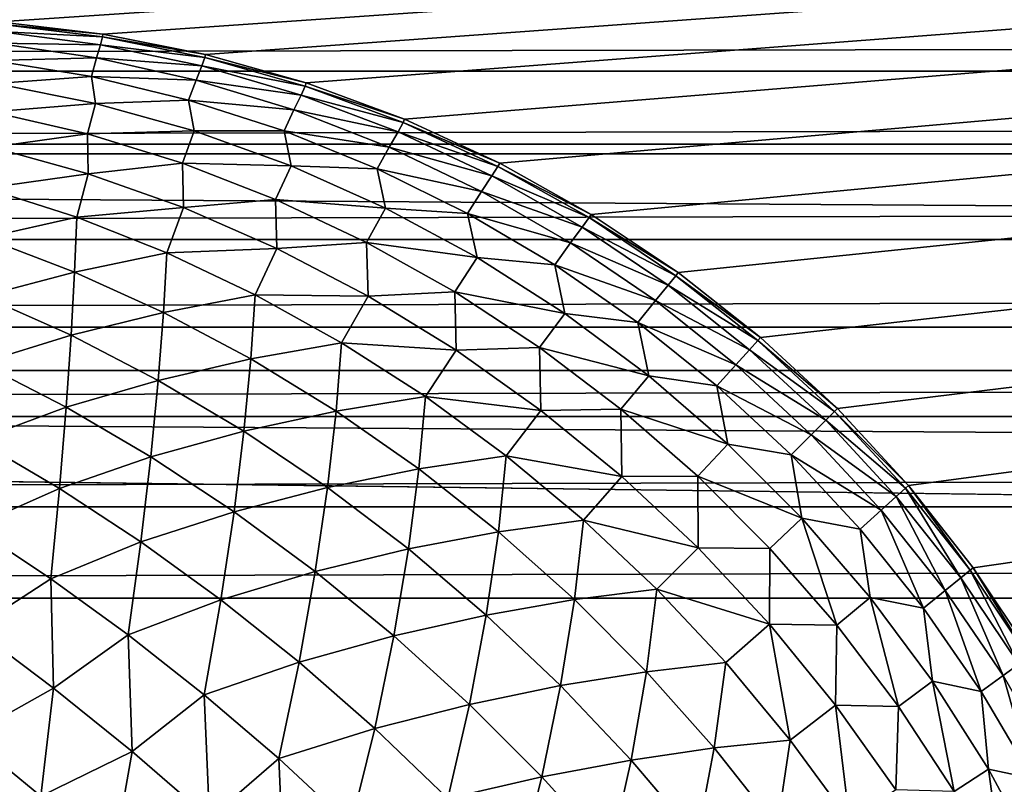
# Model space of a CAD drawing. Extents: x -226 to 226, y -900 to 900.
# Tile 534 of 656: x -91.08 to -89.39, y 877.68 to 879. Entities that reach past the tile are written whole.
import ezdxf

# ---------------------------------------------------------------- set-up
doc = ezdxf.new("R2010")
doc.units = 0
doc.header["$LTSCALE"] = 65.185185
for name, color, linetype in [('234', 7, 'CONTINUOUS'), ('235', 7, 'CONTINUOUS'), ('241', 7, 'CONTINUOUS'), ('242', 7, 'CONTINUOUS'), ('293', 7, 'CONTINUOUS'), ('322', 7, 'CONTINUOUS'), ('363', 7, 'CONTINUOUS'), ('377', 7, 'CONTINUOUS')]:
    doc.layers.add(name, color=color, linetype=linetype)

msp = doc.modelspace()

# ---------------------------------------------------------------- linework, layer by layer
at = {"layer": '234', "color": 7, "linetype": 'CONTINUOUS'}
for points in [[(-106, 879.045, -29.5053), (-106, 878.908, -29.582), (-45, 879.045, -29.5053), (-106, 879.045, -29.5053)], [(-45, 879.045, -29.5053), (-106, 878.908, -29.582), (-45, 878.908, -29.582), (-45, 879.045, -29.5053)], [(-106, 878.908, -29.582), (-106, 878.7654, -29.6478), (-45, 878.908, -29.582), (-106, 878.908, -29.582)], [(-45, 878.908, -29.582), (-106, 878.7654, -29.6478), (-45, 878.7654, -29.6478), (-45, 878.908, -29.582)], [(-106, 878.7654, -29.6478), (-106, 878.618, -29.7021), (-45, 878.7654, -29.6478), (-106, 878.7654, -29.6478)], [(-45, 878.7654, -29.6478), (-106, 878.618, -29.7021), (-45, 878.618, -29.7021), (-45, 878.7654, -29.6478)], [(-106, 878.618, -29.7021), (-106, 878.4669, -29.7447), (-45, 878.618, -29.7021), (-106, 878.618, -29.7021)], [(-45, 878.618, -29.7021), (-106, 878.4669, -29.7447), (-45, 878.4669, -29.7447), (-45, 878.618, -29.7021)], [(-106, 878.4669, -29.7447), (-106, 878.3129, -29.7754), (-45, 878.4669, -29.7447), (-106, 878.4669, -29.7447)], [(-45, 878.4669, -29.7447), (-106, 878.3129, -29.7754), (-45, 878.3129, -29.7754), (-45, 878.4669, -29.7447)], [(-106, 878.3129, -29.7754), (-106, 878.1569, -29.7938), (-45, 878.3129, -29.7754), (-106, 878.3129, -29.7754)], [(-45, 878.3129, -29.7754), (-106, 878.1569, -29.7938), (-45, 878.1569, -29.7938), (-45, 878.3129, -29.7754)], [(-106, 878, -29.8), (-75.5, 878, -29.8), (-45, 878.1569, -29.7938), (-106, 878, -29.8)], [(-106, 878.1569, -29.7938), (-106, 878, -29.8), (-45, 878.1569, -29.7938), (-106, 878.1569, -29.7938)]]:
    msp.add_3dface(points, dxfattribs=at)
at = {"layer": '235', "color": 7, "linetype": 'CONTINUOUS'}
for points in [[(-75.5, 878, -29.8), (-106, 878, -29.8), (-75.5, 853, -29.8), (-75.5, 878, -29.8)], [(-75.5, 853, -29.8), (-106, 878, -29.8), (-106, 853, -29.8), (-75.5, 853, -29.8)]]:
    msp.add_3dface(points, dxfattribs=at)
at = {"layer": '241', "color": 7, "linetype": 'CONTINUOUS'}
for points in [[(-75.5, 853, -32.8), (-106, 853, -32.8), (-75.5, 878, -32.8), (-75.5, 853, -32.8)], [(-75.5, 878, -32.8), (-106, 853, -32.8), (-106, 878, -32.8), (-75.5, 878, -32.8)]]:
    msp.add_3dface(points, dxfattribs=at)
at = {"layer": '242', "color": 7, "linetype": 'CONTINUOUS'}
for points in [[(-45, 879.1672, -32.6618), (-45, 878.7822, -32.7384), (-106, 879.1672, -32.6618), (-45, 879.1672, -32.6618)], [(-106, 879.1672, -32.6618), (-45, 878.7822, -32.7384), (-106, 878.7822, -32.7384), (-106, 879.1672, -32.6618)], [(-45, 878.7822, -32.7384), (-45, 878.3923, -32.7846), (-106, 878.7822, -32.7384), (-45, 878.7822, -32.7384)], [(-106, 878.7822, -32.7384), (-45, 878.3923, -32.7846), (-106, 878.3923, -32.7846), (-106, 878.7822, -32.7384)], [(-45, 878, -32.8), (-75.5, 878, -32.8), (-106, 878.3923, -32.7846), (-45, 878, -32.8)], [(-45, 878.3923, -32.7846), (-45, 878, -32.8), (-106, 878.3923, -32.7846), (-45, 878.3923, -32.7846)], [(-75.5, 878, -32.8), (-106, 878, -32.8), (-106, 878.3923, -32.7846), (-75.5, 878, -32.8)]]:
    msp.add_3dface(points, dxfattribs=at)
at = {"layer": '293', "color": 7, "linetype": 'CONTINUOUS'}
for points in [[(-91.1195, 878.9929), (-90.9402, 878.9717), (-91.1195, 878.9929, -22.7), (-91.1195, 878.9929)], [(-91.1195, 878.9929, -22.7), (-90.9402, 878.9717), (-90.9402, 878.9717, -22.7), (-91.1195, 878.9929, -22.7)], [(-90.9402, 878.9717), (-90.7631, 878.9365), (-90.9402, 878.9717, -22.7), (-90.9402, 878.9717)], [(-90.9402, 878.9717, -22.7), (-90.7631, 878.9365), (-90.7631, 878.9365, -22.7), (-90.9402, 878.9717, -22.7)], [(-90.7631, 878.9365), (-90.5893, 878.8874), (-90.7631, 878.9365, -22.7), (-90.7631, 878.9365)], [(-90.7631, 878.9365, -22.7), (-90.5893, 878.8874), (-90.5893, 878.8874, -22.7), (-90.7631, 878.9365, -22.7)], [(-90.5893, 878.8874), (-90.4198, 878.8249), (-90.5893, 878.8874, -22.7), (-90.5893, 878.8874)], [(-90.5893, 878.8874, -22.7), (-90.4198, 878.8249), (-90.4198, 878.8249, -22.7), (-90.5893, 878.8874, -22.7)], [(-90.4198, 878.8249), (-90.2558, 878.7493), (-90.4198, 878.8249, -22.7), (-90.4198, 878.8249)], [(-90.4198, 878.8249, -22.7), (-90.2558, 878.7493), (-90.2558, 878.7493, -22.7), (-90.4198, 878.8249, -22.7)], [(-90.2558, 878.7493), (-90.0983, 878.6611), (-90.2558, 878.7493, -22.7), (-90.2558, 878.7493)], [(-90.2558, 878.7493, -22.7), (-90.0983, 878.6611), (-90.0983, 878.6611, -22.7), (-90.2558, 878.7493, -22.7)], [(-90.0983, 878.6611), (-89.9481, 878.5607), (-90.0983, 878.6611, -22.7), (-90.0983, 878.6611)], [(-90.0983, 878.6611, -22.7), (-89.9481, 878.5607), (-89.9481, 878.5607, -22.7), (-90.0983, 878.6611, -22.7)], [(-89.9481, 878.5607), (-89.8063, 878.4489), (-89.9481, 878.5607, -22.7), (-89.9481, 878.5607)], [(-89.9481, 878.5607, -22.7), (-89.8063, 878.4489), (-89.8063, 878.4489, -22.7), (-89.9481, 878.5607, -22.7)], [(-89.8063, 878.4489), (-89.6737, 878.3263), (-89.8063, 878.4489, -22.7), (-89.8063, 878.4489)], [(-89.8063, 878.4489, -22.7), (-89.6737, 878.3263), (-89.6737, 878.3263, -22.7), (-89.8063, 878.4489, -22.7)], [(-89.6737, 878.3263), (-89.5511, 878.1937), (-89.6737, 878.3263, -22.7), (-89.6737, 878.3263)], [(-89.6737, 878.3263, -22.7), (-89.5511, 878.1937), (-89.5511, 878.1937, -22.7), (-89.6737, 878.3263, -22.7)], [(-89.5511, 878.1937), (-89.4393, 878.0519), (-89.5511, 878.1937, -22.7), (-89.5511, 878.1937)], [(-89.5511, 878.1937, -22.7), (-89.4393, 878.0519), (-89.4393, 878.0519, -22.7), (-89.5511, 878.1937, -22.7)], [(-89.4393, 878.0519), (-89.3389, 877.9017), (-89.4393, 878.0519, -22.7), (-89.4393, 878.0519)], [(-89.4393, 878.0519, -22.7), (-89.3389, 877.9017), (-89.3389, 877.9017, -22.7), (-89.4393, 878.0519, -22.7)]]:
    msp.add_3dface(points, dxfattribs=at)
at = {"layer": '322', "color": 7, "linetype": 'CONTINUOUS'}
for points in [[(-91.1195, 878.9929, -22.7), (-90.9402, 878.9717, -22.7), (-91.1189, 878.9887, -22.8374), (-91.1195, 878.9929, -22.7)], [(-90.9439, 878.9534, -22.9924), (-91.1244, 878.9558, -23.113), (-91.1205, 878.9764, -22.9752), (-90.9439, 878.9534, -22.9924)], [(-91.1189, 878.9887, -22.8374), (-90.9403, 878.967, -22.8462), (-91.1205, 878.9764, -22.9752), (-91.1189, 878.9887, -22.8374)], [(-90.9403, 878.967, -22.8462), (-90.9439, 878.9534, -22.9924), (-91.1205, 878.9764, -22.9752), (-90.9403, 878.967, -22.8462)], [(-91.1189, 878.9887, -22.8374), (-90.9402, 878.9717, -22.7), (-90.9403, 878.967, -22.8462), (-91.1189, 878.9887, -22.8374)], [(-90.9403, 878.967, -22.8462), (-90.7639, 878.9313, -22.854), (-90.9439, 878.9534, -22.9924), (-90.9403, 878.967, -22.8462)], [(-90.9402, 878.9717, -22.7), (-90.7631, 878.9365, -22.7), (-90.9403, 878.967, -22.8462), (-90.9402, 878.9717, -22.7)], [(-90.9403, 878.967, -22.8462), (-90.7631, 878.9365, -22.7), (-90.7639, 878.9313, -22.854), (-90.9403, 878.967, -22.8462)], [(-90.9508, 878.9307, -23.1383), (-91.1289, 878.9264, -23.2513), (-91.1244, 878.9558, -23.113), (-90.9508, 878.9307, -23.1383)], [(-90.9508, 878.9307, -23.1383), (-91.1244, 878.9558, -23.113), (-90.9439, 878.9534, -22.9924), (-90.9508, 878.9307, -23.1383)], [(-90.7693, 878.9167, -23.0078), (-90.9508, 878.9307, -23.1383), (-90.9439, 878.9534, -22.9924), (-90.7693, 878.9167, -23.0078)], [(-90.7639, 878.9313, -22.854), (-90.7693, 878.9167, -23.0078), (-90.9439, 878.9534, -22.9924), (-90.7639, 878.9313, -22.854)], [(-90.9595, 878.8985, -23.2838), (-91.1289, 878.9264, -23.2513), (-90.9508, 878.9307, -23.1383), (-90.9595, 878.8985, -23.2838)], [(-90.9595, 878.8985, -23.2838), (-91.125, 878.8864, -23.3923), (-91.1289, 878.9264, -23.2513), (-90.9595, 878.8985, -23.2838)], [(-90.7792, 878.8923, -23.1609), (-90.9595, 878.8985, -23.2838), (-90.9508, 878.9307, -23.1383), (-90.7792, 878.8923, -23.1609)], [(-90.7792, 878.8923, -23.1609), (-90.9508, 878.9307, -23.1383), (-90.7693, 878.9167, -23.0078), (-90.7792, 878.8923, -23.1609)], [(-90.7639, 878.9313, -22.854), (-90.5909, 878.882, -22.8609), (-90.7693, 878.9167, -23.0078), (-90.7639, 878.9313, -22.854)], [(-90.7631, 878.9365, -22.7), (-90.5893, 878.8874, -22.7), (-90.7639, 878.9313, -22.854), (-90.7631, 878.9365, -22.7)], [(-90.7639, 878.9313, -22.854), (-90.5893, 878.8874, -22.7), (-90.5909, 878.882, -22.8609), (-90.7639, 878.9313, -22.854)], [(-90.598, 878.8666, -23.0214), (-90.7792, 878.8923, -23.1609), (-90.7693, 878.9167, -23.0078), (-90.598, 878.8666, -23.0214)], [(-90.5909, 878.882, -22.8609), (-90.598, 878.8666, -23.0214), (-90.7693, 878.9167, -23.0078), (-90.5909, 878.882, -22.8609)], [(-90.9526, 878.8523, -23.4328), (-91.125, 878.8864, -23.3923), (-90.9595, 878.8985, -23.2838), (-90.9526, 878.8523, -23.4328)], [(-90.792, 878.8578, -23.313), (-90.9526, 878.8523, -23.4328), (-90.9595, 878.8985, -23.2838), (-90.792, 878.8578, -23.313)], [(-90.792, 878.8578, -23.313), (-90.9595, 878.8985, -23.2838), (-90.7792, 878.8923, -23.1609), (-90.792, 878.8578, -23.313)], [(-90.6106, 878.8409, -23.1808), (-90.792, 878.8578, -23.313), (-90.7792, 878.8923, -23.1609), (-90.6106, 878.8409, -23.1808)], [(-90.6106, 878.8409, -23.1808), (-90.7792, 878.8923, -23.1609), (-90.598, 878.8666, -23.0214), (-90.6106, 878.8409, -23.1808)], [(-90.9526, 878.8523, -23.4328), (-91.1319, 878.8378, -23.5316), (-91.125, 878.8864, -23.3923), (-90.9526, 878.8523, -23.4328)], [(-90.5909, 878.882, -22.8609), (-90.4221, 878.8193, -22.8668), (-90.598, 878.8666, -23.0214), (-90.5909, 878.882, -22.8609)], [(-90.5893, 878.8874, -22.7), (-90.4198, 878.8249, -22.7), (-90.5909, 878.882, -22.8609), (-90.5893, 878.8874, -22.7)], [(-90.5909, 878.882, -22.8609), (-90.4198, 878.8249, -22.7), (-90.4221, 878.8193, -22.8668), (-90.5909, 878.882, -22.8609)], [(-90.7823, 878.805, -23.4688), (-90.9526, 878.8523, -23.4328), (-90.792, 878.8578, -23.313), (-90.7823, 878.805, -23.4688)], [(-90.6275, 878.8048, -23.3386), (-90.7823, 878.805, -23.4688), (-90.792, 878.8578, -23.313), (-90.6275, 878.8048, -23.3386)], [(-90.6275, 878.8048, -23.3386), (-90.792, 878.8578, -23.313), (-90.6106, 878.8409, -23.1808), (-90.6275, 878.8048, -23.3386)], [(-90.431, 878.8033, -23.0331), (-90.6106, 878.8409, -23.1808), (-90.598, 878.8666, -23.0214), (-90.431, 878.8033, -23.0331)], [(-90.4221, 878.8193, -22.8668), (-90.431, 878.8033, -23.0331), (-90.598, 878.8666, -23.0214), (-90.4221, 878.8193, -22.8668)], [(-90.9664, 878.7997, -23.5775), (-91.1319, 878.8378, -23.5316), (-90.9526, 878.8523, -23.4328), (-90.9664, 878.7997, -23.5775)], [(-90.7823, 878.805, -23.4688), (-90.9664, 878.7997, -23.5775), (-90.9526, 878.8523, -23.4328), (-90.7823, 878.805, -23.4688)], [(-90.4462, 878.7768, -23.1978), (-90.6275, 878.8048, -23.3386), (-90.6106, 878.8409, -23.1808), (-90.4462, 878.7768, -23.1978)], [(-90.4462, 878.7768, -23.1978), (-90.6106, 878.8409, -23.1808), (-90.431, 878.8033, -23.0331), (-90.4462, 878.7768, -23.1978)], [(-90.9664, 878.7997, -23.5775), (-91.1316, 878.7768, -23.6739), (-91.1319, 878.8378, -23.5316), (-90.9664, 878.7997, -23.5775)], [(-90.4198, 878.8249, -22.7), (-90.2558, 878.7493, -22.7), (-90.4221, 878.8193, -22.8668), (-90.4198, 878.8249, -22.7)], [(-90.8028, 878.7492, -23.6184), (-90.9664, 878.7997, -23.5775), (-90.7823, 878.805, -23.4688), (-90.8028, 878.7492, -23.6184)], [(-90.6153, 878.7447, -23.5002), (-90.8028, 878.7492, -23.6184), (-90.7823, 878.805, -23.4688), (-90.6153, 878.7447, -23.5002)], [(-90.6153, 878.7447, -23.5002), (-90.7823, 878.805, -23.4688), (-90.6275, 878.8048, -23.3386), (-90.6153, 878.7447, -23.5002)], [(-90.4221, 878.8193, -22.8668), (-90.2588, 878.7436, -22.8717), (-90.431, 878.8033, -23.0331), (-90.4221, 878.8193, -22.8668)], [(-90.4221, 878.8193, -22.8668), (-90.2558, 878.7493, -22.7), (-90.2588, 878.7436, -22.8717), (-90.4221, 878.8193, -22.8668)], [(-90.9653, 878.731, -23.7262), (-91.1316, 878.7768, -23.6739), (-90.9664, 878.7997, -23.5775), (-90.9653, 878.731, -23.7262)], [(-90.8028, 878.7492, -23.6184), (-90.9653, 878.731, -23.7262), (-90.9664, 878.7997, -23.5775), (-90.8028, 878.7492, -23.6184)], [(-90.4669, 878.7395, -23.3605), (-90.6153, 878.7447, -23.5002), (-90.6275, 878.8048, -23.3386), (-90.4669, 878.7395, -23.3605)], [(-90.4669, 878.7395, -23.3605), (-90.6275, 878.8048, -23.3386), (-90.4462, 878.7768, -23.1978), (-90.4669, 878.7395, -23.3605)], [(-90.2692, 878.7273, -23.0427), (-90.4462, 878.7768, -23.1978), (-90.431, 878.8033, -23.0331), (-90.2692, 878.7273, -23.0427)], [(-90.2588, 878.7436, -22.8717), (-90.2692, 878.7273, -23.0427), (-90.431, 878.8033, -23.0331), (-90.2588, 878.7436, -22.8717)], [(-90.9653, 878.731, -23.7262), (-91.1419, 878.7064, -23.8133), (-91.1316, 878.7768, -23.6739), (-90.9653, 878.731, -23.7262)], [(-90.2869, 878.7004, -23.2119), (-90.4669, 878.7395, -23.3605), (-90.4462, 878.7768, -23.1978), (-90.2869, 878.7004, -23.2119)], [(-90.2869, 878.7004, -23.2119), (-90.4462, 878.7768, -23.1978), (-90.2692, 878.7273, -23.0427), (-90.2869, 878.7004, -23.2119)], [(-90.8011, 878.6727, -23.7721), (-90.9653, 878.731, -23.7262), (-90.8028, 878.7492, -23.6184), (-90.8011, 878.6727, -23.7721)], [(-90.6421, 878.6868, -23.6538), (-90.8011, 878.6727, -23.7721), (-90.8028, 878.7492, -23.6184), (-90.6421, 878.6868, -23.6538)], [(-90.6421, 878.6868, -23.6538), (-90.8028, 878.7492, -23.6184), (-90.6153, 878.7447, -23.5002), (-90.6421, 878.6868, -23.6538)], [(-90.4524, 878.6719, -23.5265), (-90.6421, 878.6868, -23.6538), (-90.6153, 878.7447, -23.5002), (-90.4524, 878.6719, -23.5265)], [(-90.4524, 878.6719, -23.5265), (-90.6153, 878.7447, -23.5002), (-90.4669, 878.7395, -23.3605), (-90.4524, 878.6719, -23.5265)], [(-90.3111, 878.6625, -23.3786), (-90.4524, 878.6719, -23.5265), (-90.4669, 878.7395, -23.3605), (-90.3111, 878.6625, -23.3786)], [(-90.3111, 878.6625, -23.3786), (-90.4669, 878.7395, -23.3605), (-90.2869, 878.7004, -23.2119), (-90.3111, 878.6625, -23.3786)], [(-90.2588, 878.7436, -22.8717), (-90.1018, 878.6554, -22.8755), (-90.2692, 878.7273, -23.0427), (-90.2588, 878.7436, -22.8717)], [(-90.2558, 878.7493, -22.7), (-90.0983, 878.6611, -22.7), (-90.2588, 878.7436, -22.8717), (-90.2558, 878.7493, -22.7)], [(-90.2588, 878.7436, -22.8717), (-90.0983, 878.6611, -22.7), (-90.1018, 878.6554, -22.8755), (-90.2588, 878.7436, -22.8717)], [(-90.9849, 878.6561, -23.8681), (-91.1419, 878.7064, -23.8133), (-90.9653, 878.731, -23.7262), (-90.9849, 878.6561, -23.8681)], [(-90.8011, 878.6727, -23.7721), (-90.9849, 878.6561, -23.8681), (-90.9653, 878.731, -23.7262), (-90.8011, 878.6727, -23.7721)], [(-90.1137, 878.6391, -23.0502), (-90.2869, 878.7004, -23.2119), (-90.2692, 878.7273, -23.0427), (-90.1137, 878.6391, -23.0502)], [(-90.1018, 878.6554, -22.8755), (-90.1137, 878.6391, -23.0502), (-90.2692, 878.7273, -23.0427), (-90.1018, 878.6554, -22.8755)], [(-90.9849, 878.6561, -23.8681), (-91.1436, 878.6205, -23.9559), (-91.1419, 878.7064, -23.8133), (-90.9849, 878.6561, -23.8681)], [(-90.6399, 878.6023, -23.8115), (-90.8011, 878.6727, -23.7721), (-90.6421, 878.6868, -23.6538), (-90.6399, 878.6023, -23.8115)], [(-90.4853, 878.6128, -23.6836), (-90.6399, 878.6023, -23.8115), (-90.6421, 878.6868, -23.6538), (-90.4853, 878.6128, -23.6836)], [(-90.4853, 878.6128, -23.6836), (-90.6421, 878.6868, -23.6538), (-90.4524, 878.6719, -23.5265), (-90.4853, 878.6128, -23.6836)], [(-90.1336, 878.6121, -23.223), (-90.3111, 878.6625, -23.3786), (-90.2869, 878.7004, -23.2119), (-90.1336, 878.6121, -23.223)], [(-90.1336, 878.6121, -23.223), (-90.2869, 878.7004, -23.2119), (-90.1137, 878.6391, -23.0502), (-90.1336, 878.6121, -23.223)], [(-90.8298, 878.5946, -23.9163), (-90.9849, 878.6561, -23.8681), (-90.8011, 878.6727, -23.7721), (-90.8298, 878.5946, -23.9163)], [(-90.6399, 878.6023, -23.8115), (-90.8298, 878.5946, -23.9163), (-90.8011, 878.6727, -23.7721), (-90.6399, 878.6023, -23.8115)], [(-90.2947, 878.587, -23.5479), (-90.4853, 878.6128, -23.6836), (-90.4524, 878.6719, -23.5265), (-90.2947, 878.587, -23.5479)], [(-90.2947, 878.587, -23.5479), (-90.4524, 878.6719, -23.5265), (-90.3111, 878.6625, -23.3786), (-90.2947, 878.587, -23.5479)], [(-90.9886, 878.5617, -24.0141), (-91.1436, 878.6205, -23.9559), (-90.9849, 878.6561, -23.8681), (-90.9886, 878.5617, -24.0141)], [(-90.8298, 878.5946, -23.9163), (-90.9886, 878.5617, -24.0141), (-90.9849, 878.6561, -23.8681), (-90.8298, 878.5946, -23.9163)], [(-90.161, 878.5742, -23.3928), (-90.2947, 878.587, -23.5479), (-90.3111, 878.6625, -23.3786), (-90.161, 878.5742, -23.3928)], [(-90.161, 878.5742, -23.3928), (-90.3111, 878.6625, -23.3786), (-90.1336, 878.6121, -23.223), (-90.161, 878.5742, -23.3928)], [(-90.1018, 878.6554, -22.8755), (-89.9522, 878.5552, -22.8782), (-90.1137, 878.6391, -23.0502), (-90.1018, 878.6554, -22.8755)], [(-90.0983, 878.6611, -22.7), (-89.9481, 878.5607, -22.7), (-90.1018, 878.6554, -22.8755), (-90.0983, 878.6611, -22.7)], [(-90.1018, 878.6554, -22.8755), (-89.9481, 878.5607, -22.7), (-89.9522, 878.5552, -22.8782), (-90.1018, 878.6554, -22.8755)], [(-89.9653, 878.5391, -23.0556), (-90.1336, 878.6121, -23.223), (-90.1137, 878.6391, -23.0502), (-89.9653, 878.5391, -23.0556)], [(-89.9522, 878.5552, -22.8782), (-89.9653, 878.5391, -23.0556), (-90.1137, 878.6391, -23.0502), (-89.9522, 878.5552, -22.8782)], [(-90.9886, 878.5617, -24.0141), (-91.1464, 878.5202, -24.0976), (-91.1436, 878.6205, -23.9559), (-90.9886, 878.5617, -24.0141)], [(-90.6773, 878.5223, -23.9576), (-90.8298, 878.5946, -23.9163), (-90.6399, 878.6023, -23.8115), (-90.6773, 878.5223, -23.9576)], [(-90.4828, 878.5203, -23.8441), (-90.6773, 878.5223, -23.9576), (-90.6399, 878.6023, -23.8115), (-90.4828, 878.5203, -23.8441)], [(-90.4828, 878.5203, -23.8441), (-90.6399, 878.6023, -23.8115), (-90.4853, 878.6128, -23.6836), (-90.4828, 878.5203, -23.8441)], [(-90.3333, 878.5275, -23.7077), (-90.4828, 878.5203, -23.8441), (-90.4853, 878.6128, -23.6836), (-90.3333, 878.5275, -23.7077)], [(-90.3333, 878.5275, -23.7077), (-90.4853, 878.6128, -23.6836), (-90.2947, 878.587, -23.5479), (-90.3333, 878.5275, -23.7077)], [(-89.9872, 878.5124, -23.2309), (-90.161, 878.5742, -23.3928), (-90.1336, 878.6121, -23.223), (-89.9872, 878.5124, -23.2309)], [(-89.9872, 878.5124, -23.2309), (-90.1336, 878.6121, -23.223), (-89.9653, 878.5391, -23.0556), (-89.9872, 878.5124, -23.2309)], [(-90.8353, 878.4921, -24.0647), (-90.9886, 878.5617, -24.0141), (-90.8298, 878.5946, -23.9163), (-90.8353, 878.4921, -24.0647)], [(-90.6773, 878.5223, -23.9576), (-90.8353, 878.4921, -24.0647), (-90.8298, 878.5946, -23.9163), (-90.6773, 878.5223, -23.9576)], [(-90.1433, 878.4904, -23.564), (-90.3333, 878.5275, -23.7077), (-90.2947, 878.587, -23.5479), (-90.1433, 878.4904, -23.564)], [(-90.1433, 878.4904, -23.564), (-90.2947, 878.587, -23.5479), (-90.161, 878.5742, -23.3928), (-90.1433, 878.4904, -23.564)], [(-90.0174, 878.475, -23.4031), (-90.1433, 878.4904, -23.564), (-90.161, 878.5742, -23.3928), (-90.0174, 878.475, -23.4031)], [(-90.0174, 878.475, -23.4031), (-90.161, 878.5742, -23.3928), (-89.9872, 878.5124, -23.2309), (-90.0174, 878.475, -23.4031)], [(-90.9944, 878.4528, -24.1575), (-91.1464, 878.5202, -24.0976), (-90.9886, 878.5617, -24.0141), (-90.9944, 878.4528, -24.1575)], [(-90.8353, 878.4921, -24.0647), (-90.9944, 878.4528, -24.1575), (-90.9886, 878.5617, -24.0141), (-90.8353, 878.4921, -24.0647)], [(-89.9522, 878.5552, -22.8782), (-89.8109, 878.4436, -22.8799), (-89.9653, 878.5391, -23.0556), (-89.9522, 878.5552, -22.8782)], [(-89.9481, 878.5607, -22.7), (-89.8063, 878.4489, -22.7), (-89.9522, 878.5552, -22.8782), (-89.9481, 878.5607, -22.7)], [(-89.9522, 878.5552, -22.8782), (-89.8063, 878.4489, -22.7), (-89.8109, 878.4436, -22.8799), (-89.9522, 878.5552, -22.8782)], [(-89.825, 878.4279, -23.0589), (-89.9872, 878.5124, -23.2309), (-89.9653, 878.5391, -23.0556), (-89.825, 878.4279, -23.0589)], [(-89.8109, 878.4436, -22.8799), (-89.825, 878.4279, -23.0589), (-89.9653, 878.5391, -23.0556), (-89.8109, 878.4436, -22.8799)], [(-90.9944, 878.4528, -24.1575), (-91.1507, 878.4044, -24.2371), (-91.1464, 878.5202, -24.0976), (-90.9944, 878.4528, -24.1575)], [(-90.6848, 878.412, -24.1073), (-90.8353, 878.4921, -24.0647), (-90.6773, 878.5223, -23.9576), (-90.6848, 878.412, -24.1073)], [(-90.5284, 878.4396, -23.9916), (-90.6848, 878.412, -24.1073), (-90.6773, 878.5223, -23.9576), (-90.5284, 878.4396, -23.9916)], [(-90.5284, 878.4396, -23.9916), (-90.6773, 878.5223, -23.9576), (-90.4828, 878.5203, -23.8441), (-90.5284, 878.4396, -23.9916)], [(-90.3307, 878.427, -23.8696), (-90.5284, 878.4396, -23.9916), (-90.4828, 878.5203, -23.8441), (-90.3307, 878.427, -23.8696)], [(-90.3307, 878.427, -23.8696), (-90.4828, 878.5203, -23.8441), (-90.3333, 878.5275, -23.7077), (-90.3307, 878.427, -23.8696)], [(-90.1869, 878.4316, -23.7259), (-90.3307, 878.427, -23.8696), (-90.3333, 878.5275, -23.7077), (-90.1869, 878.4316, -23.7259)], [(-90.1869, 878.4316, -23.7259), (-90.3333, 878.5275, -23.7077), (-90.1433, 878.4904, -23.564), (-90.1869, 878.4316, -23.7259)], [(-89.8486, 878.4019, -23.2357), (-90.0174, 878.475, -23.4031), (-89.9872, 878.5124, -23.2309), (-89.8486, 878.4019, -23.2357)], [(-89.8486, 878.4019, -23.2357), (-89.9872, 878.5124, -23.2309), (-89.825, 878.4279, -23.0589), (-89.8486, 878.4019, -23.2357)], [(-90.8443, 878.375, -24.2088), (-90.9944, 878.4528, -24.1575), (-90.8353, 878.4921, -24.0647), (-90.8443, 878.375, -24.2088)], [(-90.6848, 878.412, -24.1073), (-90.8443, 878.375, -24.2088), (-90.8353, 878.4921, -24.0647), (-90.6848, 878.412, -24.1073)], [(-89.9989, 878.3829, -23.5748), (-90.1869, 878.4316, -23.7259), (-90.1433, 878.4904, -23.564), (-89.9989, 878.3829, -23.5748)], [(-89.9989, 878.3829, -23.5748), (-90.1433, 878.4904, -23.564), (-90.0174, 878.475, -23.4031), (-89.9989, 878.3829, -23.5748)], [(-89.8813, 878.3656, -23.4092), (-89.9989, 878.3829, -23.5748), (-90.0174, 878.475, -23.4031), (-89.8813, 878.3656, -23.4092)], [(-89.8813, 878.3656, -23.4092), (-90.0174, 878.475, -23.4031), (-89.8486, 878.4019, -23.2357), (-89.8813, 878.3656, -23.4092)], [(-91.0031, 878.3286, -24.2967), (-91.1507, 878.4044, -24.2371), (-90.9944, 878.4528, -24.1575), (-91.0031, 878.3286, -24.2967)], [(-90.8443, 878.375, -24.2088), (-91.0031, 878.3286, -24.2967), (-90.9944, 878.4528, -24.1575), (-90.8443, 878.375, -24.2088)], [(-89.8063, 878.4489, -22.7), (-89.6737, 878.3263, -22.7), (-89.8109, 878.4436, -22.8799), (-89.8063, 878.4489, -22.7)], [(-90.5378, 878.322, -24.1417), (-90.6848, 878.412, -24.1073), (-90.5284, 878.4396, -23.9916), (-90.5378, 878.322, -24.1417)], [(-90.3838, 878.347, -24.0183), (-90.5378, 878.322, -24.1417), (-90.5284, 878.4396, -23.9916), (-90.3838, 878.347, -24.0183)], [(-90.3838, 878.347, -24.0183), (-90.5284, 878.4396, -23.9916), (-90.3307, 878.427, -23.8696), (-90.3838, 878.347, -24.0183)], [(-90.1846, 878.3232, -23.8879), (-90.3307, 878.427, -23.8696), (-90.1869, 878.4316, -23.7259), (-90.1846, 878.3232, -23.8879)], [(-90.047, 878.3255, -23.7381), (-90.1846, 878.3232, -23.8879), (-90.1869, 878.4316, -23.7259), (-90.047, 878.3255, -23.7381)], [(-90.047, 878.3255, -23.7381), (-90.1869, 878.4316, -23.7259), (-89.9989, 878.3829, -23.5748), (-90.047, 878.3255, -23.7381)], [(-89.8109, 878.4436, -22.8799), (-89.6787, 878.3213, -22.8805), (-89.825, 878.4279, -23.0589), (-89.8109, 878.4436, -22.8799)], [(-89.8109, 878.4436, -22.8799), (-89.6737, 878.3263, -22.7), (-89.6787, 878.3213, -22.8805), (-89.8109, 878.4436, -22.8799)], [(-90.1846, 878.3232, -23.8879), (-90.3838, 878.347, -24.0183), (-90.3307, 878.427, -23.8696), (-90.1846, 878.3232, -23.8879)], [(-89.6937, 878.3063, -23.06), (-89.8486, 878.4019, -23.2357), (-89.825, 878.4279, -23.0589), (-89.6937, 878.3063, -23.06)], [(-89.6787, 878.3213, -22.8805), (-89.6937, 878.3063, -23.06), (-89.825, 878.4279, -23.0589), (-89.6787, 878.3213, -22.8805)], [(-91.0031, 878.3286, -24.2967), (-91.1566, 878.2721, -24.3727), (-91.1507, 878.4044, -24.2371), (-91.0031, 878.3286, -24.2967)], [(-90.6968, 878.2874, -24.2512), (-90.8443, 878.375, -24.2088), (-90.6848, 878.412, -24.1073), (-90.6968, 878.2874, -24.2512)], [(-90.5378, 878.322, -24.1417), (-90.6968, 878.2874, -24.2512), (-90.6848, 878.412, -24.1073), (-90.5378, 878.322, -24.1417)], [(-89.7187, 878.2813, -23.2373), (-89.8813, 878.3656, -23.4092), (-89.8486, 878.4019, -23.2357), (-89.7187, 878.2813, -23.2373)], [(-89.7187, 878.2813, -23.2373), (-89.8486, 878.4019, -23.2357), (-89.6937, 878.3063, -23.06), (-89.7187, 878.2813, -23.2373)], [(-89.8626, 878.265, -23.5802), (-90.047, 878.3255, -23.7381), (-89.9989, 878.3829, -23.5748), (-89.8626, 878.265, -23.5802)], [(-89.8626, 878.265, -23.5802), (-89.9989, 878.3829, -23.5748), (-89.8813, 878.3656, -23.4092), (-89.8626, 878.265, -23.5802)], [(-90.8571, 878.2432, -24.3469), (-91.0031, 878.3286, -24.2967), (-90.8443, 878.375, -24.2088), (-90.8571, 878.2432, -24.3469)], [(-90.6968, 878.2874, -24.2512), (-90.8571, 878.2432, -24.3469), (-90.8443, 878.375, -24.2088), (-90.6968, 878.2874, -24.2512)], [(-89.7534, 878.2466, -23.4113), (-89.8626, 878.265, -23.5802), (-89.8813, 878.3656, -23.4092), (-89.7534, 878.2466, -23.4113)], [(-89.7534, 878.2466, -23.4113), (-89.8813, 878.3656, -23.4092), (-89.7187, 878.2813, -23.2373), (-89.7534, 878.2466, -23.4113)], [(-90.3954, 878.2224, -24.1676), (-90.5378, 878.322, -24.1417), (-90.3838, 878.347, -24.0183), (-90.3954, 878.2224, -24.1676)], [(-90.2446, 878.245, -24.0375), (-90.3954, 878.2224, -24.1676), (-90.3838, 878.347, -24.0183), (-90.2446, 878.245, -24.0375)], [(-90.2446, 878.245, -24.0375), (-90.3838, 878.347, -24.0183), (-90.1846, 878.3232, -23.8879), (-90.2446, 878.245, -24.0375)], [(-91.0146, 878.1887, -24.4298), (-91.1566, 878.2721, -24.3727), (-91.0031, 878.3286, -24.2967), (-91.0146, 878.1887, -24.4298)], [(-90.8571, 878.2432, -24.3469), (-91.0146, 878.1887, -24.4298), (-91.0031, 878.3286, -24.2967), (-90.8571, 878.2432, -24.3469)], [(-90.5529, 878.1904, -24.2844), (-90.6968, 878.2874, -24.2512), (-90.5378, 878.322, -24.1417), (-90.5529, 878.1904, -24.2844)], [(-90.3954, 878.2224, -24.1676), (-90.5529, 878.1904, -24.2844), (-90.5378, 878.322, -24.1417), (-90.3954, 878.2224, -24.1676)], [(-90.0453, 878.2094, -23.899), (-90.2446, 878.245, -24.0375), (-90.1846, 878.3232, -23.8879), (-90.0453, 878.2094, -23.899)], [(-90.0453, 878.2094, -23.899), (-90.1846, 878.3232, -23.8879), (-90.047, 878.3255, -23.7381), (-90.0453, 878.2094, -23.899)], [(-89.9145, 878.2099, -23.7442), (-90.0453, 878.2094, -23.899), (-90.047, 878.3255, -23.7381), (-89.9145, 878.2099, -23.7442)], [(-89.9145, 878.2099, -23.7442), (-90.047, 878.3255, -23.7381), (-89.8626, 878.265, -23.5802), (-89.9145, 878.2099, -23.7442)], [(-89.6787, 878.3213, -22.8805), (-89.5564, 878.1891, -22.8799), (-89.6937, 878.3063, -23.06), (-89.6787, 878.3213, -22.8805)], [(-89.6737, 878.3263, -22.7), (-89.5511, 878.1937, -22.7), (-89.6787, 878.3213, -22.8805), (-89.6737, 878.3263, -22.7)], [(-89.6787, 878.3213, -22.8805), (-89.5511, 878.1937, -22.7), (-89.5564, 878.1891, -22.8799), (-89.6787, 878.3213, -22.8805)], [(-89.5721, 878.175, -23.0589), (-89.7187, 878.2813, -23.2373), (-89.6937, 878.3063, -23.06), (-89.5721, 878.175, -23.0589)], [(-89.5564, 878.1891, -22.8799), (-89.5721, 878.175, -23.0589), (-89.6937, 878.3063, -23.06), (-89.5564, 878.1891, -22.8799)], [(-90.7138, 878.1488, -24.3874), (-90.8571, 878.2432, -24.3469), (-90.6968, 878.2874, -24.2512), (-90.7138, 878.1488, -24.3874)], [(-90.5529, 878.1904, -24.2844), (-90.7138, 878.1488, -24.3874), (-90.6968, 878.2874, -24.2512), (-90.5529, 878.1904, -24.2844)], [(-89.5981, 878.1514, -23.2357), (-89.7534, 878.2466, -23.4113), (-89.7187, 878.2813, -23.2373), (-89.5981, 878.1514, -23.2357)], [(-89.5981, 878.1514, -23.2357), (-89.7187, 878.2813, -23.2373), (-89.5721, 878.175, -23.0589), (-89.5981, 878.1514, -23.2357)], [(-91.0146, 878.1887, -24.4298), (-91.1642, 878.1226, -24.5021), (-91.1566, 878.2721, -24.3727), (-91.0146, 878.1887, -24.4298)], [(-89.735, 878.1374, -23.5802), (-89.9145, 878.2099, -23.7442), (-89.8626, 878.265, -23.5802), (-89.735, 878.1374, -23.5802)], [(-89.735, 878.1374, -23.5802), (-89.8626, 878.265, -23.5802), (-89.7534, 878.2466, -23.4113), (-89.735, 878.1374, -23.5802)], [(-90.2581, 878.114, -24.185), (-90.3954, 878.2224, -24.1676), (-90.2446, 878.245, -24.0375), (-90.2581, 878.114, -24.185)], [(-90.1113, 878.1342, -24.0491), (-90.2581, 878.114, -24.185), (-90.2446, 878.245, -24.0375), (-90.1113, 878.1342, -24.0491)], [(-90.1113, 878.1342, -24.0491), (-90.2446, 878.245, -24.0375), (-90.0453, 878.2094, -23.899), (-90.1113, 878.1342, -24.0491)], [(-89.6344, 878.1187, -23.4092), (-89.735, 878.1374, -23.5802), (-89.7534, 878.2466, -23.4113), (-89.6344, 878.1187, -23.4092)], [(-89.6344, 878.1187, -23.4092), (-89.7534, 878.2466, -23.4113), (-89.5981, 878.1514, -23.2357), (-89.6344, 878.1187, -23.4092)], [(-90.8743, 878.0968, -24.477), (-91.0146, 878.1887, -24.4298), (-90.8571, 878.2432, -24.3469), (-90.8743, 878.0968, -24.477)], [(-90.7138, 878.1488, -24.3874), (-90.8743, 878.0968, -24.477), (-90.8571, 878.2432, -24.3469), (-90.7138, 878.1488, -24.3874)], [(-90.4133, 878.0846, -24.3083), (-90.5529, 878.1904, -24.2844), (-90.3954, 878.2224, -24.1676), (-90.4133, 878.0846, -24.3083)], [(-90.2581, 878.114, -24.185), (-90.4133, 878.0846, -24.3083), (-90.3954, 878.2224, -24.1676), (-90.2581, 878.114, -24.185)], [(-89.9137, 878.0863, -23.9027), (-90.1113, 878.1342, -24.0491), (-90.0453, 878.2094, -23.899), (-89.9137, 878.0863, -23.9027)], [(-89.9137, 878.0863, -23.9027), (-90.0453, 878.2094, -23.899), (-89.9145, 878.2099, -23.7442), (-89.9137, 878.0863, -23.9027)], [(-89.7901, 878.0855, -23.7442), (-89.9137, 878.0863, -23.9027), (-89.9145, 878.2099, -23.7442), (-89.7901, 878.0855, -23.7442)], [(-89.7901, 878.0855, -23.7442), (-89.9145, 878.2099, -23.7442), (-89.735, 878.1374, -23.5802), (-89.7901, 878.0855, -23.7442)], [(-91.0294, 878.0332, -24.5546), (-91.1642, 878.1226, -24.5021), (-91.0146, 878.1887, -24.4298), (-91.0294, 878.0332, -24.5546)], [(-90.8743, 878.0968, -24.477), (-91.0294, 878.0332, -24.5546), (-91.0146, 878.1887, -24.4298), (-90.8743, 878.0968, -24.477)], [(-90.574, 878.0458, -24.418), (-90.7138, 878.1488, -24.3874), (-90.5529, 878.1904, -24.2844), (-90.574, 878.0458, -24.418)], [(-90.4133, 878.0846, -24.3083), (-90.574, 878.0458, -24.418), (-90.5529, 878.1904, -24.2844), (-90.4133, 878.0846, -24.3083)], [(-89.5564, 878.1891, -22.8799), (-89.4609, 878.0347, -23.0556), (-89.5721, 878.175, -23.0589), (-89.5564, 878.1891, -22.8799)], [(-89.5564, 878.1891, -22.8799), (-89.5511, 878.1937, -22.7), (-89.4448, 878.0478, -22.8782), (-89.5564, 878.1891, -22.8799)], [(-89.5564, 878.1891, -22.8799), (-89.4448, 878.0478, -22.8782), (-89.4609, 878.0347, -23.0556), (-89.5564, 878.1891, -22.8799)], [(-89.5511, 878.1937, -22.7), (-89.4393, 878.0519, -22.7), (-89.4448, 878.0478, -22.8782), (-89.5511, 878.1937, -22.7)], [(-89.4876, 878.0128, -23.2309), (-89.5981, 878.1514, -23.2357), (-89.5721, 878.175, -23.0589), (-89.4876, 878.0128, -23.2309)], [(-89.4609, 878.0347, -23.0556), (-89.4876, 878.0128, -23.2309), (-89.5721, 878.175, -23.0589), (-89.4609, 878.0347, -23.0556)], [(-90.7364, 877.9968, -24.514), (-90.8743, 878.0968, -24.477), (-90.7138, 878.1488, -24.3874), (-90.7364, 877.9968, -24.514)], [(-90.574, 878.0458, -24.418), (-90.7364, 877.9968, -24.514), (-90.7138, 878.1488, -24.3874), (-90.574, 878.0458, -24.418)], [(-89.525, 877.9826, -23.4031), (-89.6344, 878.1187, -23.4092), (-89.5981, 878.1514, -23.2357), (-89.525, 877.9826, -23.4031)], [(-89.4876, 878.0128, -23.2309), (-89.525, 877.9826, -23.4031), (-89.5981, 878.1514, -23.2357), (-89.4876, 878.0128, -23.2309)], [(-90.127, 877.9973, -24.1937), (-90.2581, 878.114, -24.185), (-90.1113, 878.1342, -24.0491), (-90.127, 877.9973, -24.1937)], [(-89.9848, 878.0152, -24.0529), (-90.127, 877.9973, -24.1937), (-90.1113, 878.1342, -24.0491), (-89.9848, 878.0152, -24.0529)], [(-89.9848, 878.0152, -24.0529), (-90.1113, 878.1342, -24.0491), (-89.9137, 878.0863, -23.9027), (-89.9848, 878.0152, -24.0529)], [(-89.6745, 877.953, -23.7381), (-89.7901, 878.0855, -23.7442), (-89.735, 878.1374, -23.5802), (-89.6745, 877.953, -23.7381)], [(-89.6171, 878.0011, -23.5748), (-89.6745, 877.953, -23.7381), (-89.735, 878.1374, -23.5802), (-89.6171, 878.0011, -23.5748)], [(-89.6171, 878.0011, -23.5748), (-89.735, 878.1374, -23.5802), (-89.6344, 878.1187, -23.4092), (-89.6171, 878.0011, -23.5748)], [(-91.0294, 878.0332, -24.5546), (-91.1619, 877.9473, -24.6275), (-91.1642, 878.1226, -24.5021), (-91.0294, 878.0332, -24.5546)], [(-90.2791, 877.9707, -24.3227), (-90.4133, 878.0846, -24.3083), (-90.2581, 878.114, -24.185), (-90.2791, 877.9707, -24.3227)], [(-90.127, 877.9973, -24.1937), (-90.2791, 877.9707, -24.3227), (-90.2581, 878.114, -24.185), (-90.127, 877.9973, -24.1937)], [(-89.525, 877.9826, -23.4031), (-89.6171, 878.0011, -23.5748), (-89.6344, 878.1187, -23.4092), (-89.525, 877.9826, -23.4031)], [(-90.8961, 877.9365, -24.5968), (-91.0294, 878.0332, -24.5546), (-90.8743, 878.0968, -24.477), (-90.8961, 877.9365, -24.5968)], [(-90.7364, 877.9968, -24.514), (-90.8961, 877.9365, -24.5968), (-90.8743, 878.0968, -24.477), (-90.7364, 877.9968, -24.514)], [(-90.4384, 877.935, -24.4385), (-90.574, 878.0458, -24.418), (-90.4133, 878.0846, -24.3083), (-90.4384, 877.935, -24.4385)], [(-90.2791, 877.9707, -24.3227), (-90.4384, 877.935, -24.4385), (-90.4133, 878.0846, -24.3083), (-90.2791, 877.9707, -24.3227)], [(-89.7906, 877.9547, -23.899), (-89.9848, 878.0152, -24.0529), (-89.9137, 878.0863, -23.9027), (-89.7906, 877.9547, -23.899)], [(-89.7906, 877.9547, -23.899), (-89.9137, 878.0863, -23.9027), (-89.7901, 878.0855, -23.7442), (-89.7906, 877.9547, -23.899)], [(-89.6745, 877.953, -23.7381), (-89.7906, 877.9547, -23.899), (-89.7901, 878.0855, -23.7442), (-89.6745, 877.953, -23.7381)], [(-90.6017, 877.8894, -24.5406), (-90.7364, 877.9968, -24.514), (-90.574, 878.0458, -24.418), (-90.6017, 877.8894, -24.5406)], [(-90.4384, 877.935, -24.4385), (-90.6017, 877.8894, -24.5406), (-90.574, 878.0458, -24.418), (-90.4384, 877.935, -24.4385)], [(-89.4448, 878.0478, -22.8782), (-89.3609, 877.8863, -23.0502), (-89.4609, 878.0347, -23.0556), (-89.4448, 878.0478, -22.8782)], [(-89.4448, 878.0478, -22.8782), (-89.4393, 878.0519, -22.7), (-89.3446, 877.8982, -22.8755), (-89.4448, 878.0478, -22.8782)], [(-89.4448, 878.0478, -22.8782), (-89.3446, 877.8982, -22.8755), (-89.3609, 877.8863, -23.0502), (-89.4448, 878.0478, -22.8782)], [(-89.4393, 878.0519, -22.7), (-89.3389, 877.9017, -22.7), (-89.3446, 877.8982, -22.8755), (-89.4393, 878.0519, -22.7)], [(-91.0248, 877.8448, -24.6757), (-91.1619, 877.9473, -24.6275), (-91.0294, 878.0332, -24.5546), (-91.0248, 877.8448, -24.6757)], [(-90.8961, 877.9365, -24.5968), (-91.0248, 877.8448, -24.6757), (-91.0294, 878.0332, -24.5546), (-90.8961, 877.9365, -24.5968)], [(-89.3879, 877.8664, -23.223), (-89.4876, 878.0128, -23.2309), (-89.4609, 878.0347, -23.0556), (-89.3879, 877.8664, -23.223)], [(-89.3609, 877.8863, -23.0502), (-89.3879, 877.8664, -23.223), (-89.4609, 878.0347, -23.0556), (-89.3609, 877.8863, -23.0502)], [(-90.0027, 877.873, -24.1937), (-90.127, 877.9973, -24.1937), (-89.9848, 878.0152, -24.0529), (-90.0027, 877.873, -24.1937)], [(-89.8658, 877.8887, -24.0491), (-90.0027, 877.873, -24.1937), (-89.9848, 878.0152, -24.0529), (-89.8658, 877.8887, -24.0491)], [(-89.8658, 877.8887, -24.0491), (-89.9848, 878.0152, -24.0529), (-89.7906, 877.9547, -23.899), (-89.8658, 877.8887, -24.0491)], [(-89.4258, 877.839, -23.3928), (-89.525, 877.9826, -23.4031), (-89.4876, 878.0128, -23.2309), (-89.4258, 877.839, -23.3928)], [(-89.3879, 877.8664, -23.223), (-89.4258, 877.839, -23.3928), (-89.4876, 878.0128, -23.2309), (-89.3879, 877.8664, -23.223)], [(-90.765, 877.833, -24.6288), (-90.8961, 877.9365, -24.5968), (-90.7364, 877.9968, -24.514), (-90.765, 877.833, -24.6288)], [(-90.6017, 877.8894, -24.5406), (-90.765, 877.833, -24.6288), (-90.7364, 877.9968, -24.514), (-90.6017, 877.8894, -24.5406)], [(-90.1508, 877.8492, -24.3275), (-90.2791, 877.9707, -24.3227), (-90.127, 877.9973, -24.1937), (-90.1508, 877.8492, -24.3275)], [(-90.0027, 877.873, -24.1937), (-90.1508, 877.8492, -24.3275), (-90.127, 877.9973, -24.1937), (-90.0027, 877.873, -24.1937)], [(-89.5684, 877.8131, -23.7259), (-89.6745, 877.953, -23.7381), (-89.6171, 878.0011, -23.5748), (-89.5684, 877.8131, -23.7259)], [(-89.5096, 877.8567, -23.564), (-89.5684, 877.8131, -23.7259), (-89.6171, 878.0011, -23.5748), (-89.5096, 877.8567, -23.564)], [(-89.5096, 877.8567, -23.564), (-89.6171, 878.0011, -23.5748), (-89.525, 877.9826, -23.4031), (-89.5096, 877.8567, -23.564)], [(-89.4258, 877.839, -23.3928), (-89.5096, 877.8567, -23.564), (-89.525, 877.9826, -23.4031), (-89.4258, 877.839, -23.3928)], [(-90.3079, 877.8168, -24.4488), (-90.4384, 877.935, -24.4385), (-90.2791, 877.9707, -24.3227), (-90.3079, 877.8168, -24.4488)], [(-90.1508, 877.8492, -24.3275), (-90.3079, 877.8168, -24.4488), (-90.2791, 877.9707, -24.3227), (-90.1508, 877.8492, -24.3275)], [(-91.0248, 877.8448, -24.6757), (-91.1727, 877.7618, -24.7363), (-91.1619, 877.9473, -24.6275), (-91.0248, 877.8448, -24.6757)], [(-89.755, 877.7554, -24.0375), (-89.8658, 877.8887, -24.0491), (-89.7906, 877.9547, -23.899), (-89.755, 877.7554, -24.0375)], [(-89.6768, 877.8154, -23.8879), (-89.755, 877.7554, -24.0375), (-89.7906, 877.9547, -23.899), (-89.6768, 877.8154, -23.8879)], [(-89.6768, 877.8154, -23.8879), (-89.7906, 877.9547, -23.899), (-89.6745, 877.953, -23.7381), (-89.6768, 877.8154, -23.8879)], [(-89.5684, 877.8131, -23.7259), (-89.6768, 877.8154, -23.8879), (-89.6745, 877.953, -23.7381), (-89.5684, 877.8131, -23.7259)], [(-90.8893, 877.7356, -24.7122), (-91.0248, 877.8448, -24.6757), (-90.8961, 877.9365, -24.5968), (-90.8893, 877.7356, -24.7122)], [(-90.765, 877.833, -24.6288), (-90.8893, 877.7356, -24.7122), (-90.8961, 877.9365, -24.5968), (-90.765, 877.833, -24.6288)], [(-90.4711, 877.7752, -24.5566), (-90.6017, 877.8894, -24.5406), (-90.4384, 877.935, -24.4385), (-90.4711, 877.7752, -24.5566)], [(-90.3079, 877.8168, -24.4488), (-90.4711, 877.7752, -24.5566), (-90.4384, 877.935, -24.4385), (-90.3079, 877.8168, -24.4488)], [(-90.6368, 877.7233, -24.6501), (-90.765, 877.833, -24.6288), (-90.6017, 877.8894, -24.5406), (-90.6368, 877.7233, -24.6501)], [(-90.4711, 877.7752, -24.5566), (-90.6368, 877.7233, -24.6501), (-90.6017, 877.8894, -24.5406), (-90.4711, 877.7752, -24.5566)], [(-89.886, 877.7419, -24.185), (-90.0027, 877.873, -24.1937), (-89.8658, 877.8887, -24.0491), (-89.886, 877.7419, -24.185)], [(-89.755, 877.7554, -24.0375), (-89.886, 877.7419, -24.185), (-89.8658, 877.8887, -24.0491), (-89.755, 877.7554, -24.0375)], [(-90.0293, 877.7209, -24.3227), (-90.1508, 877.8492, -24.3275), (-90.0027, 877.873, -24.1937), (-90.0293, 877.7209, -24.3227)], [(-89.886, 877.7419, -24.185), (-90.0293, 877.7209, -24.3227), (-90.0027, 877.873, -24.1937), (-89.886, 877.7419, -24.185)], [(-89.2996, 877.7131, -23.2119), (-89.3879, 877.8664, -23.223), (-89.3609, 877.8863, -23.0502), (-89.2996, 877.7131, -23.2119)], [(-89.4725, 877.6667, -23.7077), (-89.5684, 877.8131, -23.7259), (-89.5096, 877.8567, -23.564), (-89.4725, 877.6667, -23.7077)], [(-89.413, 877.7053, -23.5479), (-89.4725, 877.6667, -23.7077), (-89.5096, 877.8567, -23.564), (-89.413, 877.7053, -23.5479)], [(-89.413, 877.7053, -23.5479), (-89.5096, 877.8567, -23.564), (-89.4258, 877.839, -23.3928), (-89.413, 877.7053, -23.5479)], [(-89.3375, 877.6889, -23.3786), (-89.4258, 877.839, -23.3928), (-89.3879, 877.8664, -23.223), (-89.3375, 877.6889, -23.3786)], [(-89.2996, 877.7131, -23.2119), (-89.3375, 877.6889, -23.3786), (-89.3879, 877.8664, -23.223), (-89.2996, 877.7131, -23.2119)], [(-91.0467, 877.6586, -24.7753), (-91.1727, 877.7618, -24.7363), (-91.0248, 877.8448, -24.6757), (-91.0467, 877.6586, -24.7753)], [(-90.8893, 877.7356, -24.7122), (-91.0467, 877.6586, -24.7753), (-91.0248, 877.8448, -24.6757), (-90.8893, 877.7356, -24.7122)], [(-90.1832, 877.6921, -24.4488), (-90.3079, 877.8168, -24.4488), (-90.1508, 877.8492, -24.3275), (-90.1832, 877.6921, -24.4488)], [(-90.0293, 877.7209, -24.3227), (-90.1832, 877.6921, -24.4488), (-90.1508, 877.8492, -24.3275), (-90.0293, 877.7209, -24.3227)], [(-89.3375, 877.6889, -23.3786), (-89.413, 877.7053, -23.5479), (-89.4258, 877.839, -23.3928), (-89.3375, 877.6889, -23.3786)], [(-90.7563, 877.6201, -24.7366), (-90.8893, 877.7356, -24.7122), (-90.765, 877.833, -24.6288), (-90.7563, 877.6201, -24.7366)], [(-90.6368, 877.7233, -24.6501), (-90.7563, 877.6201, -24.7366), (-90.765, 877.833, -24.6288), (-90.6368, 877.7233, -24.6501)], [(-90.3452, 877.6548, -24.5619), (-90.4711, 877.7752, -24.5566), (-90.3079, 877.8168, -24.4488), (-90.3452, 877.6548, -24.5619)], [(-90.1832, 877.6921, -24.4488), (-90.3452, 877.6548, -24.5619), (-90.3079, 877.8168, -24.4488), (-90.1832, 877.6921, -24.4488)], [(-89.653, 877.6162, -24.0183), (-89.755, 877.7554, -24.0375), (-89.6768, 877.8154, -23.8879), (-89.653, 877.6162, -24.0183)], [(-89.573, 877.6693, -23.8696), (-89.653, 877.6162, -24.0183), (-89.6768, 877.8154, -23.8879), (-89.573, 877.6693, -23.8696)], [(-89.573, 877.6693, -23.8696), (-89.6768, 877.8154, -23.8879), (-89.5684, 877.8131, -23.7259), (-89.573, 877.6693, -23.8696)], [(-89.4725, 877.6667, -23.7077), (-89.573, 877.6693, -23.8696), (-89.5684, 877.8131, -23.7259), (-89.4725, 877.6667, -23.7077)], [(-90.5122, 877.608, -24.6609), (-90.6368, 877.7233, -24.6501), (-90.4711, 877.7752, -24.5566), (-90.5122, 877.608, -24.6609)], [(-90.3452, 877.6548, -24.5619), (-90.5122, 877.608, -24.6609), (-90.4711, 877.7752, -24.5566), (-90.3452, 877.6548, -24.5619)], [(-91.0467, 877.6586, -24.7753), (-91.1726, 877.5491, -24.8337), (-91.1727, 877.7618, -24.7363), (-91.0467, 877.6586, -24.7753)], [(-89.7776, 877.6046, -24.1676), (-89.886, 877.7419, -24.185), (-89.755, 877.7554, -24.0375), (-89.7776, 877.6046, -24.1676)], [(-89.653, 877.6162, -24.0183), (-89.7776, 877.6046, -24.1676), (-89.755, 877.7554, -24.0375), (-89.653, 877.6162, -24.0183)], [(-90.922, 877.5503, -24.8034), (-91.0467, 877.6586, -24.7753), (-90.8893, 877.7356, -24.7122), (-90.922, 877.5503, -24.8034)], [(-90.7563, 877.6201, -24.7366), (-90.922, 877.5503, -24.8034), (-90.8893, 877.7356, -24.7122), (-90.7563, 877.6201, -24.7366)], [(-89.9154, 877.5867, -24.3083), (-90.0293, 877.7209, -24.3227), (-89.886, 877.7419, -24.185), (-89.9154, 877.5867, -24.3083)], [(-89.7776, 877.6046, -24.1676), (-89.9154, 877.5867, -24.3083), (-89.886, 877.7419, -24.185), (-89.7776, 877.6046, -24.1676)], [(-90.6265, 877.4992, -24.7488), (-90.7563, 877.6201, -24.7366), (-90.6368, 877.7233, -24.6501), (-90.6265, 877.4992, -24.7488)], [(-90.5122, 877.608, -24.6609), (-90.6265, 877.4992, -24.7488), (-90.6368, 877.7233, -24.6501), (-90.5122, 877.608, -24.6609)], [(-90.065, 877.5616, -24.4385), (-90.1832, 877.6921, -24.4488), (-90.0293, 877.7209, -24.3227), (-90.065, 877.5616, -24.4385)], [(-89.9154, 877.5867, -24.3083), (-90.065, 877.5616, -24.4385), (-90.0293, 877.7209, -24.3227), (-89.9154, 877.5867, -24.3083)], [(-89.3872, 877.5147, -23.6836), (-89.4725, 877.6667, -23.7077), (-89.413, 877.7053, -23.5479), (-89.3872, 877.5147, -23.6836)], [(-89.3281, 877.5476, -23.5265), (-89.3872, 877.5147, -23.6836), (-89.413, 877.7053, -23.5479), (-89.3281, 877.5476, -23.5265)], [(-89.3281, 877.5476, -23.5265), (-89.413, 877.7053, -23.5479), (-89.3375, 877.6889, -23.3786), (-89.3281, 877.5476, -23.5265)], [(-90.2248, 877.5289, -24.5566), (-90.3452, 877.6548, -24.5619), (-90.1832, 877.6921, -24.4488), (-90.2248, 877.5289, -24.5566)], [(-90.065, 877.5616, -24.4385), (-90.2248, 877.5289, -24.5566), (-90.1832, 877.6921, -24.4488), (-90.065, 877.5616, -24.4385)]]:
    msp.add_3dface(points, dxfattribs=at)
at = {"layer": '363', "color": 7, "linetype": 'CONTINUOUS'}
for points in [[(-91.3, 879), (-76, 880), (-91.1195, 878.9929), (-91.3, 879)], [(-91.1195, 878.9929), (-76, 880), (-90.9402, 878.9717), (-91.1195, 878.9929)], [(-90.9402, 878.9717), (-76, 880), (-90.7631, 878.9365), (-90.9402, 878.9717)], [(-90.7631, 878.9365), (-76, 880), (-90.5893, 878.8874), (-90.7631, 878.9365)], [(-90.5893, 878.8874), (-76, 880), (-90.4198, 878.8249), (-90.5893, 878.8874)], [(-90.4198, 878.8249), (-76, 880), (-90.2558, 878.7493), (-90.4198, 878.8249)], [(-90.2558, 878.7493), (-76, 880), (-90.0983, 878.6611), (-90.2558, 878.7493)], [(-90.0983, 878.6611), (-76, 880), (-89.9481, 878.5607), (-90.0983, 878.6611)], [(-89.9481, 878.5607), (-76, 880), (-89.8063, 878.4489), (-89.9481, 878.5607)], [(-89.8063, 878.4489), (-76, 880), (-89.6737, 878.3263), (-89.8063, 878.4489)], [(-89.6737, 878.3263), (-76, 880), (-89.5511, 878.1937), (-89.6737, 878.3263)], [(-89.5511, 878.1937), (-76, 880), (-89.4393, 878.0519), (-89.5511, 878.1937)], [(-89.4393, 878.0519), (-76, 880), (-89.3389, 877.9017), (-89.4393, 878.0519)]]:
    msp.add_3dface(points, dxfattribs=at)
at = {"layer": '377', "color": 7, "linetype": 'CONTINUOUS'}
for points in [[(-89.25, 900, 1.9), (-93.25, 900, 1.9), (-93.25, 0, 1.9), (-89.25, 900, 1.9)], [(-89.25, 0, 1.9), (-89.25, 900, 1.9), (-93.25, 0, 1.9), (-89.25, 0, 1.9)]]:
    msp.add_3dface(points, dxfattribs=at)

doc.saveas('drawing.dxf')
